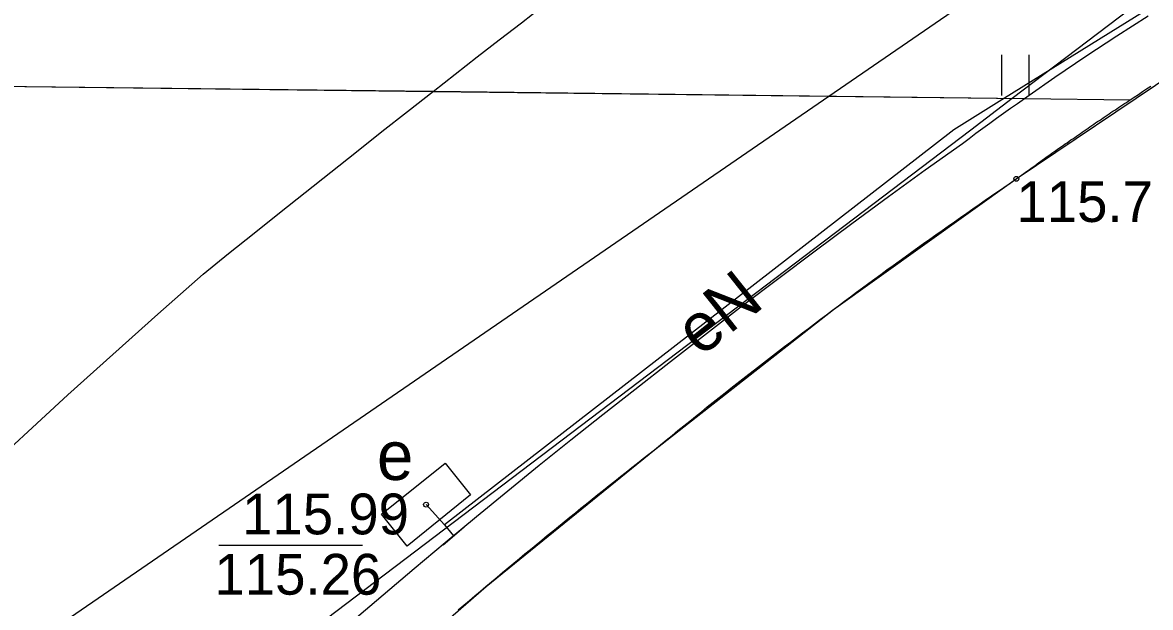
# Model space of a CAD drawing. Extents: x 6434771 to 6436222, y 5663454 to 5664782.
# Drawn here: x 6435454.17 to 6435474.91, y 5664182.36 to 5664193.12 of the extents above; entities that cross this region are included whole.
import ezdxf

# ---------------------------------------------------------------- set-up
doc = ezdxf.new("R2010")
doc.units = 0
for name, color, linetype in [('Warstwa 1', 7, 'Continuous'), ('Warstwa 11', 7, 'Continuous'), ('Warstwa 12', 7, 'Continuous'), ('Warstwa 13', 7, 'Continuous'), ('Warstwa 14', 7, 'Continuous'), ('Warstwa 20', 7, 'Continuous'), ('Warstwa 4', 7, 'Continuous'), ('Warstwa 5', 7, 'Continuous'), ('Warstwa 6', 7, 'Continuous'), ('Warstwa 7', 7, 'Continuous'), ('Warstwa 9', 7, 'Continuous')]:
    doc.layers.add(name, color=color, linetype=linetype)

msp = doc.modelspace()

# ---------------------------------------------------------------- linework, layer by layer
at = {"layer": 'Warstwa 1'}
for p, q in [((6435472.441, 5664190.244), (6435475.88, 5664192.562)), ((6435469.082, 5664187.844), (6435472.441, 5664190.244)), ((6435465.791, 5664185.264), (6435469.082, 5664187.844)), ((6435462.69, 5664182.751), (6435465.791, 5664185.264)), ((6435459.678, 5664180.127), (6435462.69, 5664182.751))]:
    msp.add_line(p, q, dxfattribs=at)
at = {"layer": 'Warstwa 11'}
for points in [[(6435474.535, 5664191.698), (6435474.611, 5664191.748), (6435474.686, 5664191.798), (6435474.761, 5664191.848), (6435474.837, 5664191.897), (6435474.912, 5664191.946)], [(6435472.441, 5664190.244), (6435472.476, 5664190.268), (6435472.51, 5664190.294), (6435472.544, 5664190.318), (6435472.579, 5664190.343), (6435472.613, 5664190.369), (6435472.647, 5664190.393), (6435472.683, 5664190.418), (6435472.717, 5664190.443), (6435472.751, 5664190.468), (6435472.785, 5664190.492), (6435472.82, 5664190.517), (6435472.855, 5664190.542), (6435472.889, 5664190.566), (6435472.924, 5664190.591), (6435472.959, 5664190.616), (6435472.993, 5664190.641), (6435473.028, 5664190.666), (6435473.063, 5664190.69), (6435473.097, 5664190.715), (6435473.132, 5664190.738), (6435473.167, 5664190.763), (6435473.201, 5664190.787), (6435473.236, 5664190.812), (6435473.271, 5664190.837), (6435473.306, 5664190.861), (6435473.34, 5664190.886), (6435473.376, 5664190.909), (6435473.411, 5664190.934), (6435473.445, 5664190.959), (6435473.48, 5664190.982), (6435473.515, 5664191.007), (6435473.55, 5664191.031), (6435473.585, 5664191.055), (6435473.62, 5664191.079), (6435473.655, 5664191.103), (6435473.69, 5664191.128), (6435473.725, 5664191.151), (6435473.76, 5664191.176), (6435473.795, 5664191.199), (6435473.83, 5664191.224), (6435473.866, 5664191.247), (6435473.9, 5664191.272), (6435473.935, 5664191.296), (6435473.971, 5664191.319), (6435474.006, 5664191.344), (6435474.041, 5664191.367), (6435474.076, 5664191.391), (6435474.112, 5664191.415), (6435474.147, 5664191.438), (6435474.182, 5664191.463), (6435474.217, 5664191.486), (6435474.252, 5664191.51), (6435474.288, 5664191.533), (6435474.323, 5664191.557), (6435474.359, 5664191.581), (6435474.394, 5664191.604), (6435474.429, 5664191.628), (6435474.465, 5664191.651), (6435474.5, 5664191.675), (6435474.535, 5664191.698)], [(6435465.791, 5664185.264), (6435465.898, 5664185.351), (6435466.005, 5664185.439), (6435466.112, 5664185.527), (6435466.22, 5664185.615), (6435466.327, 5664185.701), (6435466.435, 5664185.789), (6435466.543, 5664185.876), (6435466.651, 5664185.962), (6435466.759, 5664186.049), (6435466.867, 5664186.135), (6435466.977, 5664186.221), (6435467.085, 5664186.307), (6435467.194, 5664186.393), (6435467.303, 5664186.479), (6435467.411, 5664186.564), (6435467.52, 5664186.65), (6435467.63, 5664186.735), (6435467.739, 5664186.82), (6435467.848, 5664186.905), (6435467.958, 5664186.99), (6435468.068, 5664187.074), (6435468.177, 5664187.159), (6435468.287, 5664187.243), (6435468.397, 5664187.327), (6435468.507, 5664187.411), (6435468.618, 5664187.495), (6435468.728, 5664187.578), (6435468.839, 5664187.662), (6435468.949, 5664187.745), (6435469.06, 5664187.828), (6435469.171, 5664187.911), (6435469.282, 5664187.994), (6435469.393, 5664188.076), (6435469.505, 5664188.159), (6435469.616, 5664188.242), (6435469.728, 5664188.323), (6435469.839, 5664188.405), (6435469.951, 5664188.488), (6435470.063, 5664188.569), (6435470.175, 5664188.65), (6435470.287, 5664188.732), (6435470.4, 5664188.812), (6435470.512, 5664188.894), (6435470.625, 5664188.975), (6435470.737, 5664189.055), (6435470.85, 5664189.136), (6435470.963, 5664189.215), (6435471.076, 5664189.296), (6435471.189, 5664189.376), (6435471.302, 5664189.455), (6435471.416, 5664189.535), (6435471.529, 5664189.615), (6435471.643, 5664189.694), (6435471.757, 5664189.773), (6435471.871, 5664189.851), (6435471.985, 5664189.931), (6435472.099, 5664190.01), (6435472.213, 5664190.087), (6435472.327, 5664190.166), (6435472.441, 5664190.244)], [(6435462.181, 5664182.32), (6435462.282, 5664182.406), (6435462.384, 5664182.492), (6435462.486, 5664182.579), (6435462.587, 5664182.664), (6435462.689, 5664182.749), (6435462.791, 5664182.835), (6435462.893, 5664182.921), (6435462.995, 5664183.006), (6435463.097, 5664183.091), (6435463.2, 5664183.176), (6435463.303, 5664183.261), (6435463.406, 5664183.346), (6435463.508, 5664183.43), (6435463.611, 5664183.515), (6435463.714, 5664183.6), (6435463.817, 5664183.684), (6435463.92, 5664183.768), (6435464.023, 5664183.852), (6435464.126, 5664183.937), (6435464.229, 5664184.021), (6435464.333, 5664184.104), (6435464.436, 5664184.188), (6435464.54, 5664184.271), (6435464.644, 5664184.355), (6435464.748, 5664184.437), (6435464.851, 5664184.521), (6435464.955, 5664184.604), (6435465.06, 5664184.687), (6435465.164, 5664184.769), (6435465.268, 5664184.852), (6435465.373, 5664184.935), (6435465.477, 5664185.017), (6435465.582, 5664185.099), (6435465.687, 5664185.181), (6435465.791, 5664185.264)]]:
    msp.add_lwpolyline(points, dxfattribs=at)
at = {"layer": 'Warstwa 12'}
for points in [[(6435472.368, 5664191.725), (6435485.955, 5664202.031)], [(6435482.507, 5664198.062), (6435480.562, 5664196.906), (6435472.224, 5664191.726)], [(6435439.196, 5664160.945), (6435447.588, 5664172.733), (6435447.914, 5664173.179), (6435471.602, 5664191.144), (6435472.368, 5664191.725)], [(6435472.224, 5664191.726), (6435471.292, 5664191.148), (6435461.924, 5664183.88)], [(6435461.924, 5664183.88), (6435461.588, 5664184.254)], [(6435461.924, 5664183.88), (6435462.091, 5664183.678)]]:
    msp.add_lwpolyline(points, dxfattribs=at)
at = {"layer": 'Warstwa 13'}
msp.add_circle((6435472.441, 5664190.244), 0.045, dxfattribs=at)
at = {"layer": 'Warstwa 14'}
msp.add_line((6435460.421, 5664183.504), (6435457.776, 5664183.504), dxfattribs=at)
msp.add_circle((6435461.588, 5664184.254), 0.045, dxfattribs=at)
at = {"layer": 'Warstwa 20'}
msp.add_line((6435461.901, 5664183.515), (6435462.281, 5664183.841), dxfattribs=at)
at = {"layer": 'Warstwa 4'}
msp.add_lwpolyline([(6435461.239, 5664183.492), (6435460.769, 5664184.076), (6435461.937, 5664185.016), (6435462.407, 5664184.432)], close=True, dxfattribs=at)
at = {"layer": 'Warstwa 5'}
for p, q in [((6435463.34, 5664193.115), (6435463.746, 5664193.429)), ((6435474.291, 5664192.874), (6435474.868, 5664193.243)), ((6435462.935, 5664192.8), (6435463.34, 5664193.115)), ((6435473.719, 5664192.497), (6435474.291, 5664192.874)), ((6435462.53, 5664192.485), (6435462.935, 5664192.8)), ((6435462.125, 5664192.169), (6435462.53, 5664192.485)), ((6435472.176, 5664191.776), (6435472.176, 5664192.526)), ((6435472.676, 5664191.776), (6435472.676, 5664192.526)), ((6435473.152, 5664192.113), (6435473.719, 5664192.497)), ((6435461.721, 5664191.853), (6435462.125, 5664192.169)), ((6435472.676, 5664191.782), (6435473.152, 5664192.113)), ((6435461.249, 5664191.483), (6435461.722, 5664191.854)), ((6435461.721, 5664191.853), (6435472.59, 5664191.722)), ((6435461.722, 5664191.854), (6435472.59, 5664191.722)), ((6435472.59, 5664191.722), (6435472.676, 5664191.782)), ((6435472.334, 5664191.541), (6435472.462, 5664191.632)), ((6435472.462, 5664191.632), (6435472.59, 5664191.722)), ((6435460.777, 5664191.112), (6435461.249, 5664191.483)), ((6435472.08, 5664191.358), (6435472.207, 5664191.45)), ((6435472.207, 5664191.45), (6435472.334, 5664191.541)), ((6435471.7, 5664191.082), (6435471.827, 5664191.175)), ((6435471.827, 5664191.175), (6435471.953, 5664191.267)), ((6435471.953, 5664191.267), (6435472.08, 5664191.358)), ((6435460.306, 5664190.74), (6435460.777, 5664191.112)), ((6435471.449, 5664190.896), (6435471.574, 5664190.989)), ((6435471.574, 5664190.989), (6435471.7, 5664191.082)), ((6435470.768, 5664190.409), (6435471.449, 5664190.896)), ((6435459.835, 5664190.368), (6435460.306, 5664190.74)), ((6435459.365, 5664189.994), (6435459.835, 5664190.368)), ((6435470.09, 5664189.918), (6435470.768, 5664190.409)), ((6435458.895, 5664189.62), (6435459.365, 5664189.994)), ((6435469.414, 5664189.422), (6435470.09, 5664189.918)), ((6435458.426, 5664189.246), (6435458.895, 5664189.62)), ((6435468.742, 5664188.923), (6435469.414, 5664189.422)), ((6435457.958, 5664188.871), (6435458.426, 5664189.246)), ((6435468.072, 5664188.42), (6435468.742, 5664188.923)), ((6435457.488, 5664188.494), (6435457.958, 5664188.871)), ((6435456.655, 5664187.758), (6435457.488, 5664188.494)), ((6435467.406, 5664187.913), (6435468.072, 5664188.42)), ((6435466.742, 5664187.402), (6435467.406, 5664187.913)), ((6435455.827, 5664187.017), (6435456.655, 5664187.758)), ((6435466.082, 5664186.887), (6435466.742, 5664187.402)), ((6435455.003, 5664186.271), (6435455.827, 5664187.017)), ((6435465.424, 5664186.368), (6435466.082, 5664186.887)), ((6435454.183, 5664185.521), (6435455.003, 5664186.271)), ((6435464.837, 5664185.908), (6435465.424, 5664186.368)), ((6435464.252, 5664185.444), (6435464.837, 5664185.908)), ((6435453.367, 5664184.766), (6435454.183, 5664185.521)), ((6435463.67, 5664184.978), (6435464.252, 5664185.444)), ((6435463.09, 5664184.508), (6435463.67, 5664184.978)), ((6435462.513, 5664184.035), (6435463.09, 5664184.508)), ((6435461.939, 5664183.559), (6435462.513, 5664184.035)), ((6435461.368, 5664183.079), (6435461.939, 5664183.559)), ((6435460.799, 5664182.596), (6435461.368, 5664183.079)), ((6435460.232, 5664182.111), (6435460.799, 5664182.596))]:
    msp.add_line(p, q, dxfattribs=at)
at = {"layer": 'Warstwa 6'}
msp.add_circle((6435461.588, 5664184.254), 0.045, dxfattribs=at)
at = {"layer": 'Warstwa 7'}
for points in [[(6435468.996, 5664191.765), (6435494.352, 5664209.18), (6435531.175, 5664205.935), (6435546.135, 5664190.834)], [(6435409.962, 5664108.13), (6435418.572, 5664133.392), (6435421.158, 5664137.241), (6435444.212, 5664174.744), (6435468.996, 5664191.765)]]:
    msp.add_lwpolyline(points, dxfattribs=at)
at = {"layer": 'Warstwa 9'}
for p, q in [((6435463.34, 5664193.115), (6435463.746, 5664193.429)), ((6435474.291, 5664192.874), (6435474.868, 5664193.243)), ((6435462.935, 5664192.8), (6435463.34, 5664193.115)), ((6435473.719, 5664192.497), (6435474.291, 5664192.874)), ((6435462.53, 5664192.485), (6435462.935, 5664192.8)), ((6435462.125, 5664192.169), (6435462.53, 5664192.485)), ((6435473.152, 5664192.113), (6435473.719, 5664192.497)), ((6435448.843, 5664192.009), (6435461.722, 5664191.854)), ((6435448.843, 5664192.009), (6435461.721, 5664191.853)), ((6435461.721, 5664191.853), (6435462.125, 5664192.169)), ((6435472.676, 5664191.782), (6435473.152, 5664192.113)), ((6435461.249, 5664191.483), (6435461.722, 5664191.854)), ((6435472.59, 5664191.722), (6435472.676, 5664191.782)), ((6435474.611, 5664191.748), (6435474.686, 5664191.798)), ((6435474.686, 5664191.798), (6435474.761, 5664191.848)), ((6435474.761, 5664191.848), (6435474.837, 5664191.897)), ((6435474.837, 5664191.897), (6435474.912, 5664191.946)), ((6435472.334, 5664191.541), (6435472.462, 5664191.632)), ((6435472.462, 5664191.632), (6435472.59, 5664191.722)), ((6435472.59, 5664191.722), (6435474.535, 5664191.698)), ((6435472.59, 5664191.722), (6435474.535, 5664191.698)), ((6435474.323, 5664191.557), (6435474.359, 5664191.581)), ((6435474.359, 5664191.581), (6435474.394, 5664191.604)), ((6435474.394, 5664191.604), (6435474.429, 5664191.628)), ((6435474.429, 5664191.628), (6435474.465, 5664191.651)), ((6435474.465, 5664191.651), (6435474.5, 5664191.675)), ((6435474.5, 5664191.675), (6435474.535, 5664191.698)), ((6435474.535, 5664191.698), (6435474.611, 5664191.748)), ((6435460.777, 5664191.112), (6435461.249, 5664191.483)), ((6435472.08, 5664191.358), (6435472.207, 5664191.45)), ((6435472.207, 5664191.45), (6435472.334, 5664191.541)), ((6435474.006, 5664191.344), (6435474.041, 5664191.367)), ((6435474.041, 5664191.367), (6435474.076, 5664191.391)), ((6435474.076, 5664191.391), (6435474.112, 5664191.415)), ((6435474.112, 5664191.415), (6435474.147, 5664191.438)), ((6435474.147, 5664191.438), (6435474.182, 5664191.463)), ((6435474.182, 5664191.463), (6435474.217, 5664191.486)), ((6435474.217, 5664191.486), (6435474.252, 5664191.51)), ((6435474.252, 5664191.51), (6435474.288, 5664191.533)), ((6435474.288, 5664191.533), (6435474.323, 5664191.557)), ((6435471.7, 5664191.082), (6435471.827, 5664191.175)), ((6435471.827, 5664191.175), (6435471.953, 5664191.267)), ((6435471.953, 5664191.267), (6435472.08, 5664191.358)), ((6435473.725, 5664191.151), (6435473.76, 5664191.176)), ((6435473.76, 5664191.176), (6435473.795, 5664191.199)), ((6435473.795, 5664191.199), (6435473.83, 5664191.224)), ((6435473.83, 5664191.224), (6435473.866, 5664191.247)), ((6435473.866, 5664191.247), (6435473.9, 5664191.272)), ((6435473.9, 5664191.272), (6435473.935, 5664191.296)), ((6435473.935, 5664191.296), (6435473.971, 5664191.319)), ((6435473.971, 5664191.319), (6435474.006, 5664191.344)), ((6435460.306, 5664190.74), (6435460.777, 5664191.112)), ((6435471.449, 5664190.896), (6435471.574, 5664190.989)), ((6435471.574, 5664190.989), (6435471.7, 5664191.082)), ((6435473.411, 5664190.934), (6435473.445, 5664190.959)), ((6435473.445, 5664190.959), (6435473.48, 5664190.982)), ((6435473.48, 5664190.982), (6435473.515, 5664191.007)), ((6435473.515, 5664191.007), (6435473.55, 5664191.031)), ((6435473.55, 5664191.031), (6435473.585, 5664191.055)), ((6435473.585, 5664191.055), (6435473.62, 5664191.079)), ((6435473.62, 5664191.079), (6435473.655, 5664191.103)), ((6435473.655, 5664191.103), (6435473.69, 5664191.128)), ((6435473.69, 5664191.128), (6435473.725, 5664191.151)), ((6435470.768, 5664190.409), (6435471.449, 5664190.896)), ((6435473.132, 5664190.738), (6435473.167, 5664190.763)), ((6435473.167, 5664190.763), (6435473.201, 5664190.787)), ((6435473.201, 5664190.787), (6435473.236, 5664190.812)), ((6435473.236, 5664190.812), (6435473.271, 5664190.837)), ((6435473.271, 5664190.837), (6435473.306, 5664190.861)), ((6435473.306, 5664190.861), (6435473.34, 5664190.886)), ((6435473.34, 5664190.886), (6435473.376, 5664190.909)), ((6435473.376, 5664190.909), (6435473.411, 5664190.934)), ((6435459.835, 5664190.368), (6435460.306, 5664190.74)), ((6435472.82, 5664190.517), (6435472.855, 5664190.542)), ((6435472.855, 5664190.542), (6435472.889, 5664190.566)), ((6435472.889, 5664190.566), (6435472.924, 5664190.591)), ((6435472.924, 5664190.591), (6435472.959, 5664190.616)), ((6435472.959, 5664190.616), (6435472.993, 5664190.641)), ((6435472.993, 5664190.641), (6435473.028, 5664190.666)), ((6435473.028, 5664190.666), (6435473.063, 5664190.69)), ((6435473.063, 5664190.69), (6435473.097, 5664190.715)), ((6435473.097, 5664190.715), (6435473.132, 5664190.738)), ((6435459.365, 5664189.994), (6435459.835, 5664190.368)), ((6435470.09, 5664189.918), (6435470.768, 5664190.409)), ((6435472.544, 5664190.318), (6435472.579, 5664190.343)), ((6435472.579, 5664190.343), (6435472.613, 5664190.369)), ((6435472.613, 5664190.369), (6435472.647, 5664190.393)), ((6435472.647, 5664190.393), (6435472.683, 5664190.418)), ((6435472.683, 5664190.418), (6435472.717, 5664190.443)), ((6435472.717, 5664190.443), (6435472.751, 5664190.468)), ((6435472.751, 5664190.468), (6435472.785, 5664190.492)), ((6435472.785, 5664190.492), (6435472.82, 5664190.517)), ((6435472.213, 5664190.087), (6435472.327, 5664190.166)), ((6435472.327, 5664190.166), (6435472.441, 5664190.244)), ((6435472.441, 5664190.244), (6435472.476, 5664190.268)), ((6435472.476, 5664190.268), (6435472.51, 5664190.294)), ((6435472.51, 5664190.294), (6435472.544, 5664190.318)), ((6435458.895, 5664189.62), (6435459.365, 5664189.994)), ((6435469.414, 5664189.422), (6435470.09, 5664189.918)), ((6435471.871, 5664189.851), (6435471.985, 5664189.931)), ((6435471.985, 5664189.931), (6435472.099, 5664190.01)), ((6435472.099, 5664190.01), (6435472.213, 5664190.087)), ((6435471.643, 5664189.694), (6435471.757, 5664189.773)), ((6435471.757, 5664189.773), (6435471.871, 5664189.851)), ((6435458.426, 5664189.246), (6435458.895, 5664189.62)), ((6435471.302, 5664189.455), (6435471.416, 5664189.535)), ((6435471.416, 5664189.535), (6435471.529, 5664189.615)), ((6435471.529, 5664189.615), (6435471.643, 5664189.694)), ((6435468.742, 5664188.923), (6435469.414, 5664189.422)), ((6435470.963, 5664189.215), (6435471.076, 5664189.296)), ((6435471.076, 5664189.296), (6435471.189, 5664189.376)), ((6435471.189, 5664189.376), (6435471.302, 5664189.455)), ((6435457.958, 5664188.871), (6435458.426, 5664189.246)), ((6435470.737, 5664189.055), (6435470.85, 5664189.136)), ((6435470.85, 5664189.136), (6435470.963, 5664189.215)), ((6435468.072, 5664188.42), (6435468.742, 5664188.923)), ((6435470.4, 5664188.812), (6435470.512, 5664188.894)), ((6435470.512, 5664188.894), (6435470.625, 5664188.975)), ((6435470.625, 5664188.975), (6435470.737, 5664189.055)), ((6435457.488, 5664188.494), (6435457.958, 5664188.871)), ((6435470.175, 5664188.65), (6435470.287, 5664188.732)), ((6435470.287, 5664188.732), (6435470.4, 5664188.812)), ((6435456.655, 5664187.758), (6435457.488, 5664188.494)), ((6435469.839, 5664188.405), (6435469.951, 5664188.488)), ((6435469.951, 5664188.488), (6435470.063, 5664188.569)), ((6435470.063, 5664188.569), (6435470.175, 5664188.65)), ((6435467.406, 5664187.913), (6435468.072, 5664188.42)), ((6435469.616, 5664188.242), (6435469.728, 5664188.323)), ((6435469.728, 5664188.323), (6435469.839, 5664188.405)), ((6435469.282, 5664187.994), (6435469.393, 5664188.076)), ((6435469.393, 5664188.076), (6435469.505, 5664188.159)), ((6435469.505, 5664188.159), (6435469.616, 5664188.242)), ((6435466.742, 5664187.402), (6435467.406, 5664187.913)), ((6435469.06, 5664187.828), (6435469.171, 5664187.911)), ((6435469.171, 5664187.911), (6435469.282, 5664187.994)), ((6435455.827, 5664187.017), (6435456.655, 5664187.758)), ((6435468.728, 5664187.578), (6435468.839, 5664187.662)), ((6435468.839, 5664187.662), (6435468.949, 5664187.745)), ((6435468.949, 5664187.745), (6435469.06, 5664187.828)), ((6435468.507, 5664187.411), (6435468.618, 5664187.495)), ((6435468.618, 5664187.495), (6435468.728, 5664187.578)), ((6435466.082, 5664186.887), (6435466.742, 5664187.402)), ((6435468.177, 5664187.159), (6435468.287, 5664187.243)), ((6435468.287, 5664187.243), (6435468.397, 5664187.327)), ((6435468.397, 5664187.327), (6435468.507, 5664187.411)), ((6435455.003, 5664186.271), (6435455.827, 5664187.017)), ((6435467.958, 5664186.99), (6435468.068, 5664187.074)), ((6435468.068, 5664187.074), (6435468.177, 5664187.159)), ((6435465.424, 5664186.368), (6435466.082, 5664186.887)), ((6435467.63, 5664186.735), (6435467.739, 5664186.82)), ((6435467.739, 5664186.82), (6435467.848, 5664186.905)), ((6435467.848, 5664186.905), (6435467.958, 5664186.99)), ((6435467.411, 5664186.564), (6435467.52, 5664186.65)), ((6435467.52, 5664186.65), (6435467.63, 5664186.735)), ((6435467.085, 5664186.307), (6435467.194, 5664186.393)), ((6435467.194, 5664186.393), (6435467.303, 5664186.479)), ((6435467.303, 5664186.479), (6435467.411, 5664186.564)), ((6435454.183, 5664185.521), (6435455.003, 5664186.271)), ((6435464.837, 5664185.908), (6435465.424, 5664186.368)), ((6435466.867, 5664186.135), (6435466.977, 5664186.221)), ((6435466.977, 5664186.221), (6435467.085, 5664186.307)), ((6435466.651, 5664185.962), (6435466.759, 5664186.049)), ((6435466.759, 5664186.049), (6435466.867, 5664186.135)), ((6435464.252, 5664185.444), (6435464.837, 5664185.908)), ((6435466.327, 5664185.701), (6435466.435, 5664185.789)), ((6435466.435, 5664185.789), (6435466.543, 5664185.876)), ((6435466.543, 5664185.876), (6435466.651, 5664185.962)), ((6435466.112, 5664185.527), (6435466.22, 5664185.615)), ((6435466.22, 5664185.615), (6435466.327, 5664185.701)), ((6435453.367, 5664184.766), (6435454.183, 5664185.521)), ((6435463.67, 5664184.978), (6435464.252, 5664185.444)), ((6435465.791, 5664185.264), (6435465.898, 5664185.351)), ((6435465.898, 5664185.351), (6435466.005, 5664185.439)), ((6435466.005, 5664185.439), (6435466.112, 5664185.527)), ((6435465.582, 5664185.099), (6435465.687, 5664185.181)), ((6435465.687, 5664185.181), (6435465.791, 5664185.264)), ((6435463.09, 5664184.508), (6435463.67, 5664184.978)), ((6435465.268, 5664184.852), (6435465.373, 5664184.935)), ((6435465.373, 5664184.935), (6435465.477, 5664185.017)), ((6435465.477, 5664185.017), (6435465.582, 5664185.099)), ((6435465.06, 5664184.687), (6435465.164, 5664184.769)), ((6435465.164, 5664184.769), (6435465.268, 5664184.852)), ((6435464.748, 5664184.437), (6435464.851, 5664184.521)), ((6435464.851, 5664184.521), (6435464.955, 5664184.604)), ((6435464.955, 5664184.604), (6435465.06, 5664184.687)), ((6435462.513, 5664184.035), (6435463.09, 5664184.508)), ((6435464.54, 5664184.271), (6435464.644, 5664184.355)), ((6435464.644, 5664184.355), (6435464.748, 5664184.437)), ((6435464.333, 5664184.104), (6435464.436, 5664184.188)), ((6435464.436, 5664184.188), (6435464.54, 5664184.271)), ((6435461.939, 5664183.559), (6435462.513, 5664184.035)), ((6435464.023, 5664183.852), (6435464.126, 5664183.937)), ((6435464.126, 5664183.937), (6435464.229, 5664184.021)), ((6435464.229, 5664184.021), (6435464.333, 5664184.104)), ((6435463.817, 5664183.684), (6435463.92, 5664183.768)), ((6435463.92, 5664183.768), (6435464.023, 5664183.852)), ((6435461.368, 5664183.079), (6435461.939, 5664183.559)), ((6435463.508, 5664183.43), (6435463.611, 5664183.515)), ((6435463.611, 5664183.515), (6435463.714, 5664183.6)), ((6435463.714, 5664183.6), (6435463.817, 5664183.684)), ((6435463.303, 5664183.261), (6435463.406, 5664183.346)), ((6435463.406, 5664183.346), (6435463.508, 5664183.43)), ((6435460.799, 5664182.596), (6435461.368, 5664183.079)), ((6435462.995, 5664183.006), (6435463.097, 5664183.091)), ((6435463.097, 5664183.091), (6435463.2, 5664183.176)), ((6435463.2, 5664183.176), (6435463.303, 5664183.261)), ((6435462.791, 5664182.835), (6435462.893, 5664182.921)), ((6435462.893, 5664182.921), (6435462.995, 5664183.006)), ((6435462.486, 5664182.579), (6435462.587, 5664182.664)), ((6435462.587, 5664182.664), (6435462.689, 5664182.749)), ((6435462.689, 5664182.749), (6435462.791, 5664182.835)), ((6435460.232, 5664182.111), (6435460.799, 5664182.596)), ((6435462.282, 5664182.406), (6435462.384, 5664182.492)), ((6435462.384, 5664182.492), (6435462.486, 5664182.579)), ((6435462.181, 5664182.32), (6435462.282, 5664182.406))]:
    msp.add_line(p, q, dxfattribs=at)

# ---------------------------------------------------------------- texts
at = {"layer": 'Warstwa 13'}
msp.add_text('115.7', height=0.75, dxfattribs=at).set_placement((6435472.444, 5664189.451))
msp.add_text('eN', height=0.9, rotation=38.4913, dxfattribs=at).set_placement((6435466.634, 5664186.956))
at = {"layer": 'Warstwa 14'}
msp.add_text('115.26', height=0.75, dxfattribs=at).set_placement((6435457.697, 5664182.598))
at = {"layer": 'Warstwa 5'}
msp.add_text('e', height=0.9, dxfattribs=at).set_placement((6435460.685, 5664184.707))
at = {"layer": 'Warstwa 6'}
msp.add_text('115.99', height=0.75, dxfattribs=at).set_placement((6435458.206, 5664183.707))

doc.saveas('drawing.dxf')
